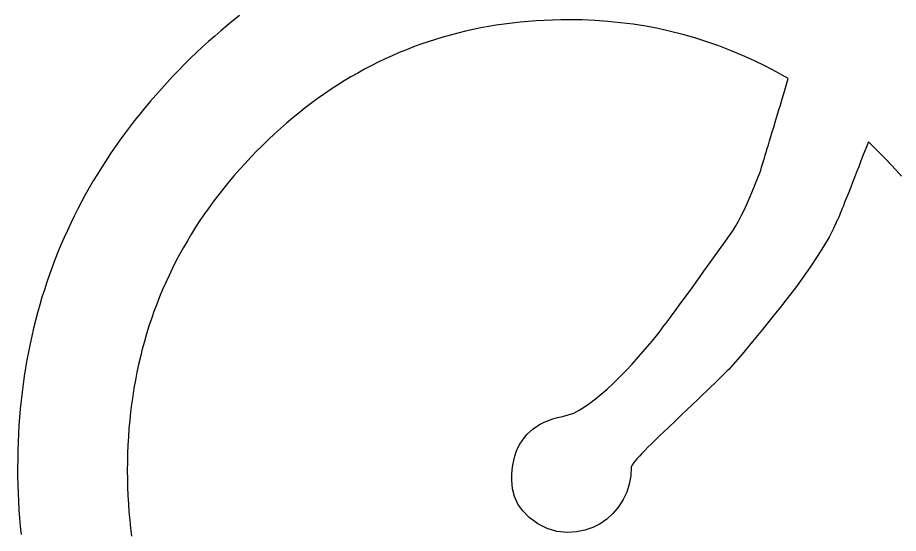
# Model space of a CAD drawing. Extents: x 99958 to 100176, y 99935 to 100011.
# Drawn here: x 100085.3824 to 100085.445, y 99943.4968 to 99943.5335 of the extents above; entities that cross this region are included whole.
import ezdxf

# ---------------------------------------------------------------- set-up
doc = ezdxf.new("R2010")
doc.units = 0
doc.layers.add('TR_SN_ConstructionSigns', color=7, linetype='Continuous')

msp = doc.modelspace()

# ---------------------------------------------------------------- linework, layer by layer
at = {"layer": 'TR_SN_ConstructionSigns'}
for p, q in [((100085.398154, 99943.533668), (100085.397707, 99943.533314)), ((100085.397264, 99943.532952), (100085.396824, 99943.532582)), ((100085.397707, 99943.533314), (100085.397264, 99943.532952)), ((100085.415861, 99943.532876), (100085.41531, 99943.532774)), ((100085.416416, 99943.532967), (100085.415861, 99943.532876)), ((100085.416975, 99943.53305), (100085.416416, 99943.532967)), ((100085.417537, 99943.533122), (100085.416975, 99943.53305)), ((100085.418104, 99943.533185), (100085.417537, 99943.533122)), ((100085.418675, 99943.533238), (100085.418104, 99943.533185)), ((100085.419249, 99943.533282), (100085.418675, 99943.533238)), ((100085.419828, 99943.533316), (100085.419249, 99943.533282)), ((100085.42041, 99943.53334), (100085.419828, 99943.533316)), ((100085.420997, 99943.533354), (100085.42041, 99943.53334)), ((100085.421587, 99943.533359), (100085.420997, 99943.533354)), ((100085.422515, 99943.533346), (100085.421587, 99943.533359)), ((100085.423435, 99943.533307), (100085.422515, 99943.533346)), ((100085.424348, 99943.533243), (100085.423435, 99943.533307)), ((100085.425254, 99943.533152), (100085.424348, 99943.533243)), ((100085.426152, 99943.533036), (100085.425254, 99943.533152)), ((100085.427044, 99943.532894), (100085.426152, 99943.533036)), ((100085.427928, 99943.532726), (100085.427044, 99943.532894)), ((100085.396387, 99943.532204), (100085.395953, 99943.531819)), ((100085.396824, 99943.532582), (100085.396387, 99943.532204)), ((100085.413147, 99943.532271), (100085.412616, 99943.532121)), ((100085.413682, 99943.532411), (100085.413147, 99943.532271)), ((100085.414221, 99943.532542), (100085.413682, 99943.532411)), ((100085.414764, 99943.532663), (100085.414221, 99943.532542)), ((100085.41531, 99943.532774), (100085.414764, 99943.532663)), ((100085.428805, 99943.532532), (100085.427928, 99943.532726)), ((100085.429675, 99943.532312), (100085.428805, 99943.532532)), ((100085.430538, 99943.532067), (100085.429675, 99943.532312)), ((100085.395953, 99943.531819), (100085.395522, 99943.531426)), ((100085.411047, 99943.531614), (100085.410532, 99943.531425)), ((100085.411566, 99943.531792), (100085.411047, 99943.531614)), ((100085.412089, 99943.531962), (100085.411566, 99943.531792)), ((100085.412616, 99943.532121), (100085.412089, 99943.531962)), ((100085.431393, 99943.531795), (100085.430538, 99943.532067)), ((100085.432241, 99943.531498), (100085.431393, 99943.531795)), ((100085.395094, 99943.531025), (100085.39467, 99943.530616)), ((100085.395522, 99943.531426), (100085.395094, 99943.531025)), ((100085.409514, 99943.531019), (100085.40901, 99943.530801)), ((100085.410021, 99943.531227), (100085.409514, 99943.531019)), ((100085.410532, 99943.531425), (100085.410021, 99943.531227)), ((100085.433083, 99943.531175), (100085.432241, 99943.531498)), ((100085.433917, 99943.530826), (100085.433083, 99943.531175)), ((100085.39467, 99943.530616), (100085.394248, 99943.530199)), ((100085.408016, 99943.530337), (100085.407525, 99943.53009)), ((100085.408511, 99943.530574), (100085.408016, 99943.530337)), ((100085.40901, 99943.530801), (100085.408511, 99943.530574)), ((100085.434743, 99943.530452), (100085.433917, 99943.530826)), ((100085.435563, 99943.530051), (100085.434743, 99943.530452)), ((100085.39383, 99943.529775), (100085.393409, 99943.529337)), ((100085.394248, 99943.530199), (100085.39383, 99943.529775)), ((100085.407037, 99943.529834), (100085.406554, 99943.529568)), ((100085.407525, 99943.53009), (100085.407037, 99943.529834)), ((100085.436375, 99943.529625), (100085.435563, 99943.530051)), ((100085.393409, 99943.529337), (100085.392996, 99943.528896)), ((100085.406075, 99943.529293), (100085.405599, 99943.529007)), ((100085.406554, 99943.529568), (100085.406075, 99943.529293)), ((100085.437181, 99943.529172), (100085.436375, 99943.529625)), ((100085.437032, 99943.528672), (100085.437181, 99943.529172)), ((100085.392591, 99943.528452), (100085.392194, 99943.528004)), ((100085.392996, 99943.528896), (100085.392591, 99943.528452)), ((100085.405128, 99943.528712), (100085.40466, 99943.528408)), ((100085.405599, 99943.529007), (100085.405128, 99943.528712)), ((100085.436889, 99943.528192), (100085.437032, 99943.528672)), ((100085.392194, 99943.528004), (100085.391805, 99943.527553)), ((100085.404197, 99943.528093), (100085.403737, 99943.527769)), ((100085.40466, 99943.528408), (100085.404197, 99943.528093)), ((100085.436751, 99943.527731), (100085.436889, 99943.528192)), ((100085.391805, 99943.527553), (100085.391424, 99943.527099)), ((100085.403282, 99943.527436), (100085.40283, 99943.527093)), ((100085.403737, 99943.527769), (100085.403282, 99943.527436)), ((100085.436493, 99943.526867), (100085.436619, 99943.527289)), ((100085.436619, 99943.527289), (100085.436751, 99943.527731)), ((100085.39105, 99943.526642), (100085.390685, 99943.526181)), ((100085.391424, 99943.527099), (100085.39105, 99943.526642)), ((100085.402383, 99943.52674), (100085.401939, 99943.526377)), ((100085.40283, 99943.527093), (100085.402383, 99943.52674)), ((100085.436373, 99943.526465), (100085.436493, 99943.526867)), ((100085.390685, 99943.526181), (100085.390327, 99943.525717)), ((100085.401499, 99943.526005), (100085.401064, 99943.525623)), ((100085.401939, 99943.526377), (100085.401499, 99943.526005)), ((100085.436149, 99943.525717), (100085.436258, 99943.526081)), ((100085.436258, 99943.526081), (100085.436373, 99943.526465)), ((100085.390327, 99943.525717), (100085.389977, 99943.52525)), ((100085.401064, 99943.525623), (100085.400632, 99943.525231)), ((100085.435949, 99943.525048), (100085.436046, 99943.525373)), ((100085.436046, 99943.525373), (100085.436149, 99943.525717)), ((100085.389635, 99943.52478), (100085.389301, 99943.524306)), ((100085.389977, 99943.52525), (100085.389635, 99943.52478)), ((100085.400204, 99943.52483), (100085.39978, 99943.524419)), ((100085.400632, 99943.525231), (100085.400204, 99943.52483)), ((100085.435771, 99943.524457), (100085.435857, 99943.524743)), ((100085.435857, 99943.524743), (100085.435949, 99943.525048)), ((100085.389301, 99943.524306), (100085.388975, 99943.523829)), ((100085.39978, 99943.524419), (100085.39936, 99943.523998)), ((100085.435616, 99943.523943), (100085.435691, 99943.52419)), ((100085.435691, 99943.52419), (100085.435771, 99943.524457)), ((100085.442696, 99943.524196), (100085.442519, 99943.523741)), ((100085.44288, 99943.524672), (100085.442696, 99943.524196)), ((100085.443293, 99943.524274), (100085.44288, 99943.524672)), ((100085.443697, 99943.523872), (100085.443293, 99943.524274)), ((100085.388975, 99943.523829), (100085.388656, 99943.523349)), ((100085.398947, 99943.52357), (100085.398544, 99943.523139)), ((100085.39936, 99943.523998), (100085.398947, 99943.52357)), ((100085.435427, 99943.523318), (100085.435484, 99943.523507)), ((100085.435484, 99943.523507), (100085.435547, 99943.523715)), ((100085.435547, 99943.523715), (100085.435616, 99943.523943)), ((100085.442519, 99943.523741), (100085.442351, 99943.523307)), ((100085.444092, 99943.523467), (100085.443697, 99943.523872)), ((100085.444479, 99943.523057), (100085.444092, 99943.523467)), ((100085.388346, 99943.522865), (100085.388043, 99943.522379)), ((100085.388656, 99943.523349), (100085.388346, 99943.522865)), ((100085.398544, 99943.523139), (100085.398149, 99943.522703)), ((100085.435254, 99943.522758), (100085.435289, 99943.522869)), ((100085.435289, 99943.522869), (100085.435329, 99943.522999)), ((100085.435329, 99943.522999), (100085.435375, 99943.523149)), ((100085.435375, 99943.523149), (100085.435427, 99943.523318)), ((100085.44219, 99943.522894), (100085.442037, 99943.522502)), ((100085.442351, 99943.523307), (100085.44219, 99943.522894)), ((100085.444857, 99943.522643), (100085.444479, 99943.523057)), ((100085.388043, 99943.522379), (100085.387748, 99943.521889)), ((100085.397765, 99943.522263), (100085.39739, 99943.521819)), ((100085.398149, 99943.522703), (100085.397765, 99943.522263)), ((100085.434951, 99943.521947), (100085.435202, 99943.522594)), ((100085.435202, 99943.522594), (100085.435225, 99943.522666)), ((100085.435225, 99943.522666), (100085.435254, 99943.522758)), ((100085.442037, 99943.522502), (100085.441892, 99943.522131)), ((100085.445226, 99943.522226), (100085.444857, 99943.522643)), ((100085.387748, 99943.521889), (100085.387461, 99943.521395)), ((100085.39739, 99943.521819), (100085.397024, 99943.521371)), ((100085.434709, 99943.521345), (100085.434951, 99943.521947)), ((100085.441756, 99943.521782), (100085.441626, 99943.521453)), ((100085.441892, 99943.522131), (100085.441756, 99943.521782)), ((100085.387461, 99943.521395), (100085.387182, 99943.520899)), ((100085.397024, 99943.521371), (100085.396668, 99943.520918)), ((100085.434476, 99943.520789), (100085.434709, 99943.521345)), ((100085.441505, 99943.521145), (100085.441392, 99943.520858)), ((100085.441626, 99943.521453), (100085.441505, 99943.521145)), ((100085.386911, 99943.520399), (100085.386648, 99943.519896)), ((100085.387182, 99943.520899), (100085.386911, 99943.520399)), ((100085.396321, 99943.520462), (100085.395984, 99943.520001)), ((100085.396668, 99943.520918), (100085.396321, 99943.520462)), ((100085.434253, 99943.520278), (100085.434476, 99943.520789)), ((100085.44119, 99943.520347), (100085.4411, 99943.520123)), ((100085.441287, 99943.520592), (100085.44119, 99943.520347)), ((100085.441392, 99943.520858), (100085.441287, 99943.520592)), ((100085.386648, 99943.519896), (100085.386392, 99943.51939)), ((100085.395984, 99943.520001), (100085.395656, 99943.519537)), ((100085.433834, 99943.519393), (100085.434039, 99943.519812)), ((100085.434039, 99943.519812), (100085.434253, 99943.520278)), ((100085.440945, 99943.519739), (100085.440879, 99943.519578)), ((100085.441019, 99943.51992), (100085.440945, 99943.519739)), ((100085.4411, 99943.520123), (100085.441019, 99943.51992)), ((100085.386392, 99943.51939), (100085.386144, 99943.51888)), ((100085.395338, 99943.519068), (100085.39503, 99943.518595)), ((100085.395656, 99943.519537), (100085.395338, 99943.519068)), ((100085.433638, 99943.519018), (100085.433834, 99943.519393)), ((100085.44067, 99943.519089), (100085.440406, 99943.518512)), ((100085.440696, 99943.519145), (100085.44067, 99943.519089)), ((100085.44073, 99943.519221), (100085.440696, 99943.519145)), ((100085.440772, 99943.519319), (100085.44073, 99943.519221)), ((100085.440822, 99943.519438), (100085.440772, 99943.519319)), ((100085.440879, 99943.519578), (100085.440822, 99943.519438)), ((100085.386144, 99943.51888), (100085.385905, 99943.518367)), ((100085.39503, 99943.518595), (100085.394731, 99943.518118)), ((100085.433275, 99943.518406), (100085.433452, 99943.518689)), ((100085.433452, 99943.518689), (100085.433638, 99943.519018)), ((100085.440406, 99943.518512), (100085.440081, 99943.517888)), ((100085.385673, 99943.517851), (100085.385449, 99943.517332)), ((100085.385905, 99943.518367), (100085.385673, 99943.517851)), ((100085.394731, 99943.518118), (100085.394441, 99943.517636)), ((100085.432598, 99943.517446), (100085.433108, 99943.518168)), ((100085.433108, 99943.518168), (100085.433275, 99943.518406)), ((100085.440081, 99943.517888), (100085.439695, 99943.517218)), ((100085.385449, 99943.517332), (100085.385232, 99943.516809)), ((100085.394441, 99943.517636), (100085.394161, 99943.517151)), ((100085.432108, 99943.516755), (100085.432598, 99943.517446)), ((100085.439695, 99943.517218), (100085.439247, 99943.516502)), ((100085.385232, 99943.516809), (100085.385024, 99943.516283)), ((100085.39389, 99943.516662), (100085.393629, 99943.516168)), ((100085.394161, 99943.517151), (100085.39389, 99943.516662)), ((100085.431637, 99943.516093), (100085.432108, 99943.516755)), ((100085.385024, 99943.516283), (100085.384824, 99943.515754)), ((100085.393629, 99943.516168), (100085.393377, 99943.51567)), ((100085.431185, 99943.515461), (100085.431637, 99943.516093)), ((100085.439247, 99943.516502), (100085.438738, 99943.51574)), ((100085.384824, 99943.515754), (100085.384631, 99943.515222)), ((100085.393377, 99943.51567), (100085.393135, 99943.515168)), ((100085.430753, 99943.514859), (100085.431185, 99943.515461)), ((100085.438738, 99943.51574), (100085.438168, 99943.514932)), ((100085.384446, 99943.514686), (100085.384269, 99943.514147)), ((100085.384631, 99943.515222), (100085.384446, 99943.514686)), ((100085.392902, 99943.514662), (100085.392679, 99943.514152)), ((100085.393135, 99943.515168), (100085.392902, 99943.514662)), ((100085.430339, 99943.514286), (100085.430753, 99943.514859)), ((100085.438168, 99943.514932), (100085.437694, 99943.514288)), ((100085.384269, 99943.514147), (100085.3841, 99943.513605)), ((100085.392679, 99943.514152), (100085.392465, 99943.513638)), ((100085.429945, 99943.513743), (100085.430339, 99943.514286)), ((100085.437694, 99943.514288), (100085.437175, 99943.513603)), ((100085.3841, 99943.513605), (100085.383939, 99943.513059)), ((100085.392465, 99943.513638), (100085.392261, 99943.51312)), ((100085.429571, 99943.51323), (100085.429945, 99943.513743)), ((100085.437175, 99943.513603), (100085.436611, 99943.512877)), ((100085.383939, 99943.513059), (100085.383786, 99943.512511)), ((100085.392261, 99943.51312), (100085.392067, 99943.512597)), ((100085.429216, 99943.512747), (100085.429571, 99943.51323)), ((100085.436611, 99943.512877), (100085.436, 99943.51211)), ((100085.383786, 99943.512511), (100085.38364, 99943.511959)), ((100085.392067, 99943.512597), (100085.391881, 99943.512071)), ((100085.428563, 99943.511869), (100085.42888, 99943.512293)), ((100085.42888, 99943.512293), (100085.429216, 99943.512747)), ((100085.38364, 99943.511959), (100085.383503, 99943.511403)), ((100085.391706, 99943.51154), (100085.39154, 99943.511005)), ((100085.391881, 99943.512071), (100085.391706, 99943.51154)), ((100085.428265, 99943.511475), (100085.428563, 99943.511869)), ((100085.436, 99943.51211), (100085.435345, 99943.511303)), ((100085.383503, 99943.511403), (100085.383373, 99943.510845)), ((100085.39154, 99943.511005), (100085.391383, 99943.510466)), ((100085.427493, 99943.510494), (100085.427987, 99943.51111)), ((100085.427987, 99943.51111), (100085.428265, 99943.511475)), ((100085.435345, 99943.511303), (100085.434644, 99943.510455)), ((100085.383251, 99943.510283), (100085.383137, 99943.509718)), ((100085.383373, 99943.510845), (100085.383251, 99943.510283)), ((100085.391383, 99943.510466), (100085.391236, 99943.509923)), ((100085.427009, 99943.509909), (100085.427493, 99943.510494)), ((100085.434644, 99943.510455), (100085.433898, 99943.509566)), ((100085.383137, 99943.509718), (100085.383031, 99943.50915)), ((100085.391236, 99943.509923), (100085.391098, 99943.509376)), ((100085.426534, 99943.509356), (100085.427009, 99943.509909)), ((100085.383031, 99943.50915), (100085.382933, 99943.508578)), ((100085.391098, 99943.509376), (100085.39097, 99943.508824)), ((100085.426068, 99943.508835), (100085.426534, 99943.509356)), ((100085.433898, 99943.509566), (100085.433106, 99943.508636)), ((100085.382933, 99943.508578), (100085.382842, 99943.508003)), ((100085.39097, 99943.508824), (100085.390851, 99943.508269)), ((100085.425612, 99943.508346), (100085.426068, 99943.508835)), ((100085.43297, 99943.508499), (100085.432812, 99943.50834)), ((100085.433106, 99943.508636), (100085.43297, 99943.508499)), ((100085.382842, 99943.508003), (100085.38276, 99943.507425)), ((100085.390851, 99943.508269), (100085.390742, 99943.507709)), ((100085.424728, 99943.507462), (100085.425165, 99943.507888)), ((100085.425165, 99943.507888), (100085.425612, 99943.508346)), ((100085.432427, 99943.50796), (100085.432201, 99943.507738)), ((100085.432631, 99943.508161), (100085.432427, 99943.50796)), ((100085.432812, 99943.50834), (100085.432631, 99943.508161)), ((100085.38276, 99943.507425), (100085.382685, 99943.506844)), ((100085.390642, 99943.507145), (100085.390552, 99943.506577)), ((100085.390742, 99943.507709), (100085.390642, 99943.507145)), ((100085.424301, 99943.507068), (100085.424728, 99943.507462)), ((100085.43168, 99943.507232), (100085.431385, 99943.506947)), ((100085.431952, 99943.507496), (100085.43168, 99943.507232)), ((100085.432201, 99943.507738), (100085.431952, 99943.507496)), ((100085.382685, 99943.506844), (100085.382618, 99943.506259)), ((100085.390552, 99943.506577), (100085.390471, 99943.506005)), ((100085.423474, 99943.506375), (100085.423883, 99943.506705)), ((100085.423883, 99943.506705), (100085.424301, 99943.507068)), ((100085.431067, 99943.50664), (100085.430727, 99943.506313)), ((100085.431385, 99943.506947), (100085.431067, 99943.50664)), ((100085.382618, 99943.506259), (100085.382559, 99943.505671)), ((100085.390471, 99943.506005), (100085.3904, 99943.505429)), ((100085.422686, 99943.505808), (100085.423075, 99943.506076)), ((100085.423075, 99943.506076), (100085.423474, 99943.506375)), ((100085.430364, 99943.505965), (100085.429978, 99943.505595)), ((100085.430727, 99943.506313), (100085.430364, 99943.505965)), ((100085.382559, 99943.505671), (100085.382508, 99943.50508)), ((100085.3904, 99943.505429), (100085.390338, 99943.504849)), ((100085.421121, 99943.505129), (100085.421935, 99943.505369)), ((100085.421935, 99943.505369), (100085.422306, 99943.505573)), ((100085.422306, 99943.505573), (100085.422686, 99943.505808)), ((100085.429978, 99943.505595), (100085.429569, 99943.505205)), ((100085.382508, 99943.50508), (100085.382465, 99943.504486)), ((100085.390338, 99943.504849), (100085.390286, 99943.504265)), ((100085.419542, 99943.504576), (100085.419822, 99943.504718)), ((100085.419822, 99943.504718), (100085.42012, 99943.504844)), ((100085.42012, 99943.504844), (100085.420435, 99943.504955)), ((100085.420435, 99943.504955), (100085.420769, 99943.50505)), ((100085.420769, 99943.50505), (100085.421121, 99943.505129)), ((100085.429138, 99943.504793), (100085.428684, 99943.50436)), ((100085.429569, 99943.505205), (100085.429138, 99943.504793)), ((100085.382465, 99943.504486), (100085.382429, 99943.503888)), ((100085.390286, 99943.504265), (100085.390243, 99943.503676)), ((100085.418604, 99943.503854), (100085.418812, 99943.504058)), ((100085.418812, 99943.504058), (100085.419037, 99943.504246)), ((100085.419037, 99943.504246), (100085.419281, 99943.504419)), ((100085.419281, 99943.504419), (100085.419542, 99943.504576)), ((100085.428339, 99943.504037), (100085.428018, 99943.503733)), ((100085.428684, 99943.50436), (100085.428339, 99943.504037)), ((100085.382429, 99943.503888), (100085.382402, 99943.503287)), ((100085.390243, 99943.503676), (100085.39021, 99943.503083)), ((100085.41809, 99943.503148), (100085.418244, 99943.503399)), ((100085.418244, 99943.503399), (100085.418415, 99943.503634)), ((100085.418415, 99943.503634), (100085.418604, 99943.503854)), ((100085.427721, 99943.503448), (100085.427447, 99943.503181)), ((100085.428018, 99943.503733), (100085.427721, 99943.503448)), ((100085.382402, 99943.503287), (100085.382382, 99943.502683)), ((100085.39021, 99943.503083), (100085.390186, 99943.502487)), ((100085.417838, 99943.502601), (100085.417955, 99943.502882)), ((100085.417955, 99943.502882), (100085.41809, 99943.503148)), ((100085.427197, 99943.502934), (100085.426971, 99943.502706)), ((100085.427447, 99943.503181), (100085.427197, 99943.502934)), ((100085.382382, 99943.502683), (100085.382371, 99943.502075)), ((100085.390186, 99943.502487), (100085.390172, 99943.501886)), ((100085.417657, 99943.501991), (100085.417738, 99943.502303)), ((100085.417738, 99943.502303), (100085.417838, 99943.502601)), ((100085.426436, 99943.502136), (100085.426305, 99943.501984)), ((100085.42659, 99943.502307), (100085.426436, 99943.502136)), ((100085.426769, 99943.502497), (100085.42659, 99943.502307)), ((100085.426971, 99943.502706), (100085.426769, 99943.502497)), ((100085.382371, 99943.502075), (100085.382367, 99943.501465)), ((100085.390172, 99943.501886), (100085.390167, 99943.501281)), ((100085.417549, 99943.501318), (100085.417594, 99943.501662)), ((100085.417594, 99943.501662), (100085.417657, 99943.501991)), ((100085.426008, 99943.501509), (100085.425972, 99943.50089)), ((100085.426019, 99943.501566), (100085.426008, 99943.501509)), ((100085.426055, 99943.501642), (100085.426019, 99943.501566)), ((100085.426115, 99943.501737), (100085.426055, 99943.501642)), ((100085.426198, 99943.501851), (100085.426115, 99943.501737)), ((100085.426305, 99943.501984), (100085.426198, 99943.501851)), ((100085.382367, 99943.501465), (100085.38237, 99943.500861)), ((100085.390167, 99943.501281), (100085.390172, 99943.500681)), ((100085.417513, 99943.500584), (100085.417522, 99943.500959)), ((100085.417522, 99943.500959), (100085.417549, 99943.501318)), ((100085.425972, 99943.50089), (100085.425865, 99943.500301)), ((100085.38237, 99943.500861), (100085.382382, 99943.50026)), ((100085.382382, 99943.50026), (100085.382401, 99943.499663)), ((100085.390172, 99943.500681), (100085.390186, 99943.500085)), ((100085.417562, 99943.499981), (100085.417513, 99943.500584)), ((100085.425865, 99943.500301), (100085.425688, 99943.499742)), ((100085.382401, 99943.499663), (100085.382427, 99943.499069)), ((100085.390186, 99943.500085), (100085.39021, 99943.499493)), ((100085.417708, 99943.499417), (100085.417562, 99943.499981)), ((100085.425688, 99943.499742), (100085.425439, 99943.499212)), ((100085.382427, 99943.499069), (100085.382461, 99943.498478)), ((100085.39021, 99943.499493), (100085.390243, 99943.498905)), ((100085.417953, 99943.49889), (100085.417708, 99943.499417)), ((100085.425439, 99943.499212), (100085.425119, 99943.498712)), ((100085.382461, 99943.498478), (100085.382503, 99943.49789)), ((100085.390243, 99943.498905), (100085.390286, 99943.498322)), ((100085.418295, 99943.498402), (100085.417953, 99943.49889)), ((100085.418735, 99943.497953), (100085.418295, 99943.498402)), ((100085.425119, 99943.498712), (100085.424727, 99943.498242)), ((100085.382503, 99943.49789), (100085.382552, 99943.497306)), ((100085.390286, 99943.498322), (100085.390338, 99943.497742)), ((100085.419364, 99943.497482), (100085.418735, 99943.497953)), ((100085.424281, 99943.497825), (100085.423796, 99943.497483)), ((100085.424727, 99943.498242), (100085.424281, 99943.497825)), ((100085.382552, 99943.497306), (100085.382609, 99943.496725)), ((100085.390338, 99943.497742), (100085.3904, 99943.497166)), ((100085.3904, 99943.497166), (100085.390471, 99943.496593)), ((100085.420029, 99943.497145), (100085.419364, 99943.497482)), ((100085.420731, 99943.496943), (100085.420029, 99943.497145)), ((100085.423273, 99943.497218), (100085.422711, 99943.497028)), ((100085.423796, 99943.497483), (100085.423273, 99943.497218)), ((100085.42147, 99943.496876), (100085.420731, 99943.496943)), ((100085.422109, 99943.496914), (100085.42147, 99943.496876)), ((100085.422711, 99943.497028), (100085.422109, 99943.496914))]:
    msp.add_line(p, q, dxfattribs=at)

doc.saveas('drawing.dxf')
